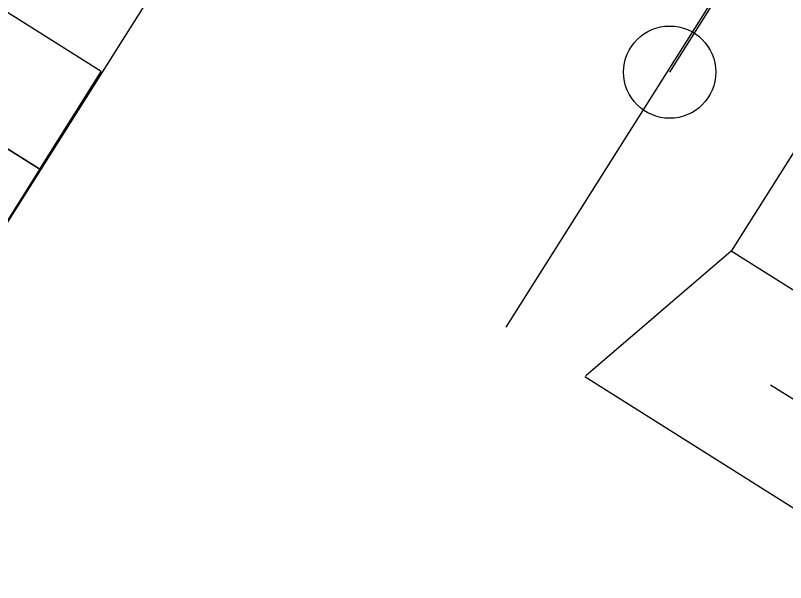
# Model space of a CAD drawing. Extents: x -746176 to -739709, y -1128407 to -1124482.
# Drawn here: x -743179.182 to -743175.009, y -1127107.852 to -1127104.778 of the extents above; entities that cross this region are included whole.
import ezdxf

# ---------------------------------------------------------------- set-up
doc = ezdxf.new("R2010")
doc.units = 0
for name, color, linetype in [('_Zabezpečovací zařízení', 7, 'Continuous'), ('OSA', 7, 'Continuous'), ('SMER_VYS_VYROVNANI', 7, 'Continuous'), ('SVAH', 7, 'Continuous'), ('TRATIVOD', 7, 'Continuous')]:
    doc.layers.add(name, color=color, linetype=linetype)

msp = doc.modelspace()

# ---------------------------------------------------------------- linework, layer by layer
at = {"layer": '_Zabezpečovací zařízení'}
for p, q in [((-743178.7162, -1127105.0827), (-743179.7735, -1127104.416)), ((-743179.0496, -1127105.6114), (-743180.1069, -1127104.9446)), ((-743179.3829, -1127106.14), (-743178.7162, -1127105.0827))]:
    msp.add_line(p, q, dxfattribs=at)
msp.add_lwpolyline([(-743179.7735, -1127104.416), (-743180.1069, -1127104.9446), (-743179.0496, -1127105.6114), (-743178.7162, -1127105.0827), (-743179.7735, -1127104.416)], dxfattribs=at)
at = {"layer": 'OSA'}
msp.add_lwpolyline([(-743169.5301, -1127090.5416), (-743178.7118, -1127105.0859)], dxfattribs=at)
at = {"layer": 'SMER_VYS_VYROVNANI'}
msp.add_lwpolyline([(-743178.7118, -1127105.0859), (-743197.5256, -1127134.8884)], dxfattribs=at)
at = {"layer": 'SVAH'}
for p, q in [((-743174.1201, -1127106.8027), (-743175.3029, -1127106.0553)), ((-743174.8417, -1127107.5291), (-743176.0974, -1127106.7363)), ((-743174.477, -1127107.1628), (-743175.0912, -1127106.7816))]:
    msp.add_line(p, q, dxfattribs=at)
for points in [[(-743173.3378, -1127101.419), (-743176.5244, -1127106.4668)], [(-743172.4345, -1127101.5116), (-743175.3029, -1127106.0553), (-743176.0911, -1127106.7309)]]:
    msp.add_lwpolyline(points, dxfattribs=at)
at = {"layer": 'TRATIVOD'}
msp.add_lwpolyline([(-743175.6368, -1127105.0856), (-743168.3992, -1127093.6207), (-743157.3842, -1127076.1722), (-743151.7749, -1127072.3106)], dxfattribs=at)
msp.add_circle((-743175.6368, -1127105.0856), 0.25, dxfattribs=at)

doc.saveas('drawing.dxf')
